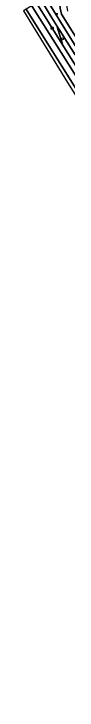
# Model space of a CAD drawing. Extents: x 157767 to 159172, y 387839 to 389425.
# Drawn here: x 158226.5 to 158248.5, y 387844.2 to 388194 of the extents above; entities that cross this region are included whole.
import ezdxf

# ---------------------------------------------------------------- set-up
doc = ezdxf.new("R2010")
doc.units = 0
for name, color, linetype in [('IMGEO_Berm_groen', 7, 'Continuous'), ('IMGEO_Boom', 7, 'Continuous'), ('IMGEO_Fietspad_gesloten', 7, 'Continuous'), ('IMGEO_Groenvoorziening', 7, 'Continuous'), ('IMGEO_Kolk', 7, 'Continuous'), ('IMGEO_Rijbaan_regionaal_gesloten', 7, 'Continuous'), ('IMGEO_Wegwijzer', 7, 'Continuous')]:
    doc.layers.add(name, color=color, linetype=linetype)

msp = doc.modelspace()

# ---------------------------------------------------------------- linework, layer by layer
at = {"layer": 'IMGEO_Berm_groen'}
for points in [[(158284.45, 388130.76), (158267.05, 388157.93), (158267.59, 388158.3), (158251.68, 388184.01), (158245.46, 388193.78), (158244.86, 388196.9), (158244.44, 388200.04), (158244.36, 388201.78), (158244.4, 388202.18), (158239.31, 388199.15), (158261.5, 388163.28), (158266.95, 388154.79), (158280.02, 388132.68), (158287.42, 388120.64), (158315.07, 388075.59), (158319.47, 388069.3)], [(158252.24, 388173.34), (158248.3, 388179.72), (158244.59, 388185.71), (158243.15, 388188.04), (158246.21, 388178.22), (158252.53, 388168.14)]]:
    msp.add_lwpolyline(points, dxfattribs=at)
msp.add_lwpolyline([(158239.89, 388193.3), (158235.26, 388200.81), (158235.14, 388200.74), (158232.99, 388199.46), (158235.62, 388195.11), (158243.33, 388182.8), (158246.21, 388178.22), (158243.15, 388188.04)], close=True, dxfattribs=at)
at = {"layer": 'IMGEO_Boom'}
msp.add_circle((158245.98, 388181.41), 0.489, dxfattribs=at)
at = {"layer": 'IMGEO_Fietspad_gesloten'}
msp.add_lwpolyline([(158232.48, 388204.81), (158232.63, 388204.62), (158232.93, 388204.15), (158235.14, 388200.74), (158235.26, 388200.81), (158239.89, 388193.3), (158243.15, 388188.04), (158244.59, 388185.71), (158248.3, 388179.72), (158252.24, 388173.34), (158260.52, 388160.02), (158265.23, 388152.52), (158269.47, 388145.67), (158272.99, 388139.49), (158281.42, 388125.13), (158284.99, 388119.1), (158287.42, 388120.64), (158280.02, 388132.68), (158266.95, 388154.79), (158261.5, 388163.28), (158239.31, 388199.15)], dxfattribs=at)
at = {"layer": 'IMGEO_Groenvoorziening'}
msp.add_lwpolyline([(158248.64, 388195.31), (158248.01, 388199.32), (158247.2, 388203.3), (158247.09, 388203.78), (158244.4, 388202.18), (158244.36, 388201.78), (158244.44, 388200.04), (158244.86, 388196.9), (158245.46, 388193.78), (158251.68, 388184.01), (158267.59, 388158.3), (158271.65, 388154.02)], dxfattribs=at)
at = {"layer": 'IMGEO_Kolk'}
for p, q in [((158240.33, 388186.37), (158240.33, 388187.22)), ((158240.41, 388187.3), (158241.26, 388187.3)), ((158240.82, 388187.08), (158240.85, 388187.08)), ((158241.33, 388187.22), (158241.33, 388186.37)), ((158241.26, 388186.3), (158240.41, 388186.3)), ((158240.59, 388186.79), (158240.59, 388186.8)), ((158240.63, 388186.84), (158241.03, 388186.84)), ((158241.03, 388186.75), (158240.63, 388186.75)), ((158240.84, 388186.52), (158240.82, 388186.52)), ((158241.08, 388186.8), (158241.08, 388186.79))]:
    msp.add_line(p, q, dxfattribs=at)
for points in [[(158240.33, 388186.37), (158240.33, 388187.22)], [(158240.41, 388187.3), (158241.26, 388187.3)], [(158241.33, 388187.22), (158241.33, 388186.37)], [(158241.26, 388186.3), (158240.41, 388186.3)]]:
    msp.add_lwpolyline(points, dxfattribs=at)
for centre, radius, start, end in [((158240.41, 388187.22), 0.0765, 91.552, 178.448), ((158240.41, 388187.22), 0.0765, 91.552, 178.448), ((158241.26, 388187.22), 0.0765, 1.552, 88.448), ((158241.26, 388187.22), 0.0765, 1.552, 88.448), ((158240.41, 388186.37), 0.0765, 181.552, 268.448), ((158240.41, 388186.37), 0.0765, 181.552, 268.448), ((158240.63, 388186.8), 0.0403, 85.8775, 175.7526), ((158240.63, 388186.79), 0.0366, 178.938, 274.7102), ((158241.04, 388186.8), 0.0386, 1.7309, 96.639), ((158241.03, 388186.8), 0.043, 264.8664, 352.4533), ((158241.26, 388186.37), 0.0765, 271.552, 358.448), ((158241.26, 388186.37), 0.0765, 271.552, 358.448)]:
    msp.add_arc(centre, radius, start, end, dxfattribs=at)
for centre, major_axis, ratio, start_param, end_param in [((158240.82, 388186.8), (-0.387, 0.002), 0.722429, 4.712389, 7.853982), ((158240.84, 388186.8), (-0.39, 0.002), 0.717154, 1.570796, 4.712389)]:
    msp.add_ellipse(centre, major_axis=major_axis, ratio=ratio, start_param=start_param, end_param=end_param, dxfattribs=at)
at = {"layer": 'IMGEO_Rijbaan_regionaal_gesloten'}
msp.add_lwpolyline([(158278.58, 388121.29), (158245.32, 388174.53), (158239.39, 388184.08), (158231.71, 388196.4), (158230.65, 388198.05), (158227.89, 388196.4), (158235.87, 388183.54), (158246.51, 388166.46), (158263.51, 388139.13)], dxfattribs=at)
for points in [[(158235.62, 388195.11), (158232.99, 388199.46), (158230.65, 388198.05), (158231.71, 388196.4), (158239.39, 388184.08), (158245.32, 388174.53), (158278.58, 388121.29), (158287.38, 388107.22), (158289.42, 388105.18), (158285.33, 388111.69), (158285.52, 388111.85), (158282.43, 388117.25), (158275.11, 388130.31), (158266.32, 388146.03), (158261.08, 388154.31), (158252.53, 388168.14), (158246.21, 388178.22), (158243.33, 388182.8)], [(158451.49, 387844.24), (158452.8, 387845.02), (158451.52, 387846.95), (158442.15, 387860.94), (158426.87, 387883.33), (158408.41, 387910.46), (158399.46, 387923.7), (158386.76, 387942.89), (158379.77, 387953.65), (158360.95, 387983.28), (158344.04, 388010.28), (158333.45, 388027.23), (158314.65, 388057.25), (158299.75, 388081.13), (158276.3, 388118.67), (158263.51, 388139.13), (158246.51, 388166.46), (158235.87, 388183.54), (158227.89, 388196.4), (158226.49, 388195.55), (158248.48, 388159.5), (158365.23, 387972.76)]]:
    msp.add_lwpolyline(points, close=True, dxfattribs=at)
at = {"layer": 'IMGEO_Wegwijzer'}
for p, q in [((158243.59, 388193.97), (158242.8, 388193.97)), ((158242.8, 388193.97), (158243.59, 388193.97))]:
    msp.add_line(p, q, dxfattribs=at)
for centre, start, end in [((158242.8, 388194.07), 180, 270), ((158242.8, 388194.07), 180, 270), ((158243.59, 388194.07), 270, 0), ((158243.59, 388194.07), 270, 0)]:
    msp.add_arc(centre, 0.1, start, end, dxfattribs=at)

doc.saveas('drawing.dxf')
